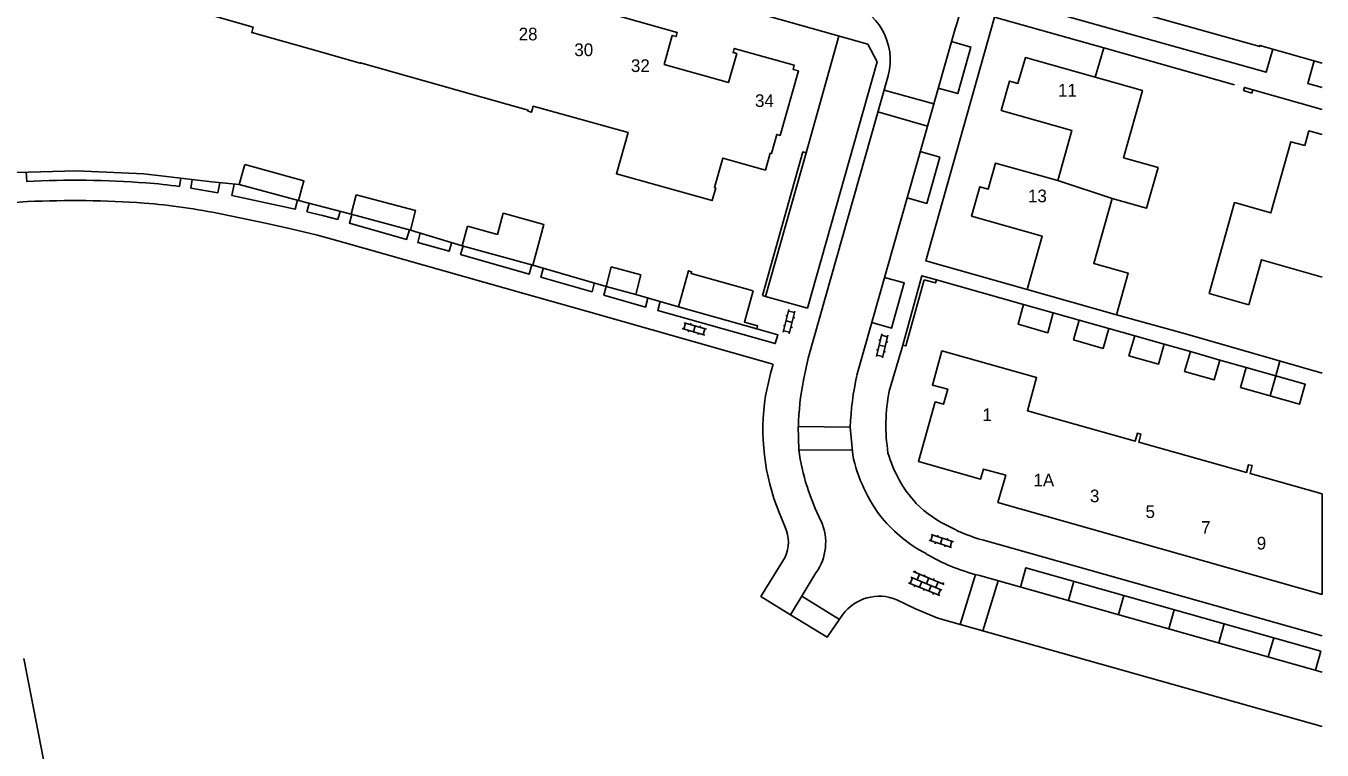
# Model space of a CAD drawing. Extents: x 148816 to 151297, y 399515 to 402500.
# Drawn here: x 151169.4 to 151297.2, y 400794.7 to 400866.1 of the extents above; entities that cross this region are included whole.
import ezdxf

# ---------------------------------------------------------------- set-up
doc = ezdxf.new("R2010")
doc.units = 0
for name, color, linetype in [('B01 Hoofdgebouw  [D] Norm', 7, 'Continuous'), ('B01 Hoofdgebouw  [T] Norm', 7, 'Continuous'), ('B02 Bijgebouw  [T] Norm', 7, 'Continuous'), ('B07 Tussenmuur  [D] Norm', 7, 'Continuous'), ('S02 Open verharding  Norm', 7, 'Continuous'), ('T01 Muur  [T] Norm', 7, 'Continuous'), ('T03 Hek raster  [D] Norm', 7, 'Continuous'), ('T03 Hek raster  [T] Norm', 7, 'Continuous'), ('T04 Haag heg  [T] Norm', 7, 'Continuous'), ('T05 Schutting  [T] Norm', 7, 'Continuous'), ('T09 Insteek water  [D] Norm', 7, 'Continuous'), ('V00 Kant verharding algemeen  [T] Norm', 7, 'Continuous'), ('V00 Kant verharding algemeen secundair  [T] Gem', 7, 'Continuous'), ('V00 Kant verharding algemeen secundair  [T] Norm', 7, 'Continuous'), ('Z02 Huisnummer  [Tekst] Norm', 7, 'Continuous')]:
    doc.layers.add(name, color=color, linetype=linetype)

msp = doc.modelspace()

# ---------------------------------------------------------------- linework, layer by layer
at = {"layer": 'B01 Hoofdgebouw  [D] Norm'}
msp.add_lwpolyline([(151218.96, 400857.81), (151213.46, 400859.34), (151202.4, 400862.47), (151202.39, 400862.43), (151196.97, 400863.97), (151191.68, 400865.44), (151191.83, 400865.99)], dxfattribs=at)
at = {"layer": 'B01 Hoofdgebouw  [T] Norm'}
for points in [[(151218.96, 400857.81), (151218.93, 400857.69), (151219.28, 400857.59), (151219.45, 400858.19), (151228.8, 400855.59), (151227.65, 400851.53), (151237.09, 400848.88), (151237.44, 400850.13), (151237.31, 400850.16), (151238.13, 400853.08), (151242.34, 400851.89), (151242.8, 400853.55), (151242.93, 400853.51), (151243.47, 400855.4), (151243.79, 400855.31), (151245.6, 400861.68), (151245.07, 400861.82), (151245.18, 400862.23), (151239.27, 400863.88), (151239.15, 400863.47), (151239.52, 400863.37), (151238.72, 400860.53), (151232.36, 400862.31), (151233.16, 400865.15), (151233.53, 400865.05), (151233.64, 400865.46), (151188.89, 400878.1)], [(151164.04, 400869.06), (151169.42, 400869.4), (151169.39, 400868.71), (151181.18, 400868.23), (151181.21, 400868.93), (151186.35, 400868.23), (151186.17, 400867.59), (151191.83, 400865.99)], [(151297.24, 400855.39), (151295.94, 400855.76), (151295.53, 400854.32), (151294.16, 400854.69), (151292.2, 400847.68), (151288.62, 400848.68), (151286.11, 400839.71), (151290.01, 400838.62)], [(151290.01, 400838.62), (151291.26, 400843.05), (151297.24, 400841.33)], [(151297.24, 400819.98), (151290.14, 400821.98), (151290.36, 400822.75), (151290, 400822.84), (151289.79, 400822.08), (151279.16, 400825.07), (151279.38, 400825.84), (151279.03, 400825.94), (151278.81, 400825.17), (151268.19, 400828.17), (151269.09, 400831.43), (151259.75, 400834.06), (151258.81, 400830.7), (151260.32, 400830.28), (151259.9, 400828.8), (151259.1, 400829.03), (151257.44, 400823.16), (151263.57, 400821.43), (151263.86, 400822.42), (151266.04, 400821.81), (151265.27, 400819.11), (151297.24, 400810.06)], [(151297.24, 400810.06), (151297.24, 400819.98)]]:
    msp.add_lwpolyline(points, dxfattribs=at)
msp.add_lwpolyline([(151276.53, 400849.09), (151279.93, 400848.12), (151281.07, 400852.15), (151277.66, 400853.11), (151279.52, 400859.75), (151267.99, 400862.99), (151267.25, 400860.43), (151266.43, 400860.66), (151265.61, 400857.76), (151272.57, 400855.8), (151271.18, 400850.85), (151265.04, 400852.58), (151264.32, 400850.02), (151263.49, 400850.25), (151262.68, 400847.34), (151269.64, 400845.37), (151268.16, 400840.12), (151276.97, 400837.62), (151278.13, 400841.72), (151274.72, 400842.69)], close=True, dxfattribs=at)
at = {"layer": 'B02 Bijgebouw  [T] Norm'}
for points in [[(151190.99, 400852.43), (151196.83, 400850.83), (151196.3, 400848.9), (151190.45, 400850.46)], [(151202, 400849.46), (151207.85, 400847.9), (151207.33, 400845.97), (151201.49, 400847.53)], [(151212.96, 400846.36), (151215.92, 400845.55), (151216.49, 400847.64), (151220.5, 400846.54), (151219.4, 400842.52), (151212.43, 400844.43)], [(151230.07, 400841.57), (151227.14, 400842.34), (151226.63, 400840.4), (151229.57, 400839.64)], [(151241.14, 400840), (151235.02, 400841.71), (151235.07, 400841.87), (151234.76, 400841.96), (151233.77, 400838.4), (151241.49, 400836.24), (151241.58, 400836.55), (151240.28, 400836.91)], [(151267.81, 400838.65), (151270.73, 400837.83), (151270.18, 400835.86), (151267.26, 400836.69)], [(151273.29, 400837.1), (151276.21, 400836.27), (151275.65, 400834.31), (151272.73, 400835.14)], [(151278.76, 400835.55), (151281.68, 400834.72), (151281.12, 400832.76), (151278.2, 400833.59)], [(151284.25, 400833.99), (151287.16, 400833.16), (151286.6, 400831.2), (151283.69, 400832.03)], [(151289.76, 400832.43), (151295.58, 400830.77), (151295.02, 400828.81), (151289.2, 400830.47)]]:
    msp.add_lwpolyline(points, close=True, dxfattribs=at)
at = {"layer": 'B07 Tussenmuur  [D] Norm'}
for p, q in [((151271.18, 400850.85), (151276.53, 400849.09)), ((151271.18, 400850.85), (151276.53, 400849.09)), ((151292.67, 400831.6), (151292.11, 400829.64)), ((151292.67, 400831.6), (151292.11, 400829.64))]:
    msp.add_line(p, q, dxfattribs=at)
at = {"layer": 'S02 Open verharding  Norm'}
for p, q in [((151244.67, 400838.14), (151244.11, 400835.91)), ((151244.52, 400837.51), (151244.37, 400837.55)), ((151244.64, 400837.99), (151245.22, 400837.85)), ((151245.26, 400837.99), (151244.7, 400835.76)), ((151234.3, 400836.22), (151234.46, 400836.8)), ((151234.32, 400836.84), (151236.53, 400836.21)), ((151234.98, 400836.8), (151234.94, 400836.66)), ((151235.42, 400836.52), (151235.26, 400835.95)), ((151235.94, 400836.53), (151235.9, 400836.39)), ((151244.27, 400836.54), (151244.13, 400836.58)), ((151244.98, 400836.88), (151244.39, 400837.02)), ((151245, 400836.36), (151244.85, 400836.39)), ((151245.24, 400837.33), (151245.1, 400837.36)), ((151234.15, 400836.26), (151236.37, 400835.63)), ((151234.78, 400836.08), (151234.74, 400835.94)), ((151235.74, 400835.81), (151235.7, 400835.67)), ((151236.22, 400835.67), (151236.38, 400836.25)), ((151244.15, 400836.05), (151244.73, 400835.91)), ((151253.83, 400835.75), (151253.31, 400833.51)), ((151253.68, 400835.11), (151253.54, 400835.15)), ((151253.8, 400835.6), (151254.38, 400835.46)), ((151254.42, 400835.61), (151253.89, 400833.37)), ((151253.46, 400834.14), (151253.31, 400834.17)), ((151254.15, 400834.49), (151253.57, 400834.63)), ((151254.19, 400833.97), (151254.04, 400834)), ((151254.41, 400834.94), (151254.27, 400834.98)), ((151253.34, 400833.65), (151253.92, 400833.52)), ((151258.65, 400815.35), (151258.83, 400815.92)), ((151258.69, 400815.97), (151260.88, 400815.25)), ((151259.35, 400815.91), (151259.31, 400815.77)), ((151258.5, 400815.4), (151260.69, 400814.68)), ((151259.12, 400815.2), (151259.08, 400815.05)), ((151259.78, 400815.61), (151259.6, 400815.04)), ((151260.07, 400814.89), (151260.03, 400814.74)), ((151260.31, 400815.6), (151260.26, 400815.46)), ((151260.55, 400814.73), (151260.73, 400815.3)), ((151259.98, 400811.05), (151256.93, 400812.3)), ((151257.07, 400812.25), (151257.13, 400812.38)), ((151257.53, 400812.06), (151257.3, 400811.5)), ((151257.99, 400811.87), (151258.05, 400812)), ((151259.53, 400809.94), (151256.47, 400811.19)), ((151256.61, 400811.14), (151256.84, 400811.69)), ((151259.75, 400810.49), (151256.7, 400811.75)), ((151257.07, 400810.95), (151257.02, 400810.81)), ((151257.54, 400810.76), (151257.77, 400811.31)), ((151258.23, 400811.12), (151258.46, 400811.68)), ((151258.46, 400810.38), (151258.69, 400810.93)), ((151258.92, 400811.48), (151258.98, 400811.62)), ((151259.15, 400810.74), (151259.38, 400811.29)), ((151259.84, 400811.1), (151259.9, 400811.24)), ((151258, 400810.57), (151257.94, 400810.43)), ((151258.92, 400810.18), (151258.87, 400810.05)), ((151259.39, 400809.99), (151259.61, 400810.55))]:
    msp.add_line(p, q, dxfattribs=at)
at = {"layer": 'T01 Muur  [T] Norm'}
for points in [[(151274.88, 400861.05), (151275.71, 400863.94), (151288.61, 400860.3)], [(151290.33, 400859.49), (151290.41, 400859.79), (151289.59, 400860.04), (151289.5, 400859.74), (151290.33, 400859.49)], [(151242.05, 400839.51), (151242.36, 400839.42), (151246.35, 400853.6), (151246.04, 400853.68), (151242.05, 400839.51)], [(151258, 400841.06), (151256.19, 400834.56), (151255.88, 400834.64), (151257.78, 400841.47), (151259.21, 400841.06), (151259.11, 400840.76), (151258, 400841.06)]]:
    msp.add_lwpolyline(points, dxfattribs=at)
at = {"layer": 'T03 Hek raster  [D] Norm'}
for p, q in [((151196.3, 400848.9), (151201.49, 400847.53)), ((151207.33, 400845.97), (151212.43, 400844.43)), ((151219.4, 400842.52), (151226.63, 400840.4)), ((151233.77, 400838.4), (151229.57, 400839.64))]:
    msp.add_line(p, q, dxfattribs=at)
msp.add_lwpolyline([(151128.25, 400844.74), (151136.09, 400846.26), (151160.26, 400850.85), (151167.31, 400851.61), (151174.41, 400851.82), (151181.06, 400851.51), (151187.74, 400850.72), (151190.45, 400850.46)], dxfattribs=at)
at = {"layer": 'T03 Hek raster  [T] Norm'}
msp.add_lwpolyline([(151283.76, 400835.74), (151276.97, 400837.62)], dxfattribs=at)
at = {"layer": 'T04 Haag heg  [T] Norm'}
msp.add_line((151246.35, 400853.6), (151249.58, 400865.1), dxfattribs=at)
at = {"layer": 'T05 Schutting  [T] Norm'}
msp.add_lwpolyline([(151297.24, 400831.87), (151283.76, 400835.74)], dxfattribs=at)
at = {"layer": 'T09 Insteek water  [D] Norm'}
msp.add_line((151169.21, 400803.73), (151171.39, 400792.61), dxfattribs=at)
at = {"layer": 'V00 Kant verharding algemeen  [T] Norm'}
for p, q in [((151258.32, 400856.22), (151253.44, 400857.62)), ((151184.68, 400851.08), (151184.57, 400850.27)), ((151259.21, 400841.06), (151267.81, 400838.65)), ((151273.29, 400837.1), (151270.73, 400837.83)), ((151278.76, 400835.55), (151276.21, 400836.27)), ((151254.55, 400830.1), (151255.88, 400834.64)), ((151284.25, 400833.99), (151281.68, 400834.72)), ((151289.76, 400832.43), (151287.16, 400833.16)), ((151292.67, 400831.6), (151293.09, 400833.06)), ((151245.59, 400826.61), (151250.71, 400826.54)), ((151245.63, 400824.32), (151245.59, 400826.61)), ((151250.96, 400823.82), (151250.71, 400826.54)), ((151243.69, 400818.14), (151244.3, 400816.68)), ((151263.78, 400806.45), (151265.29, 400811.4))]:
    msp.add_line(p, q, dxfattribs=at)
for points in [[(151195.66, 400880.3), (151252.45, 400864.29)], [(151297.24, 400862.44), (151291.1, 400864.18), (151291.09, 400864.06), (151266.16, 400871.08), (151265.54, 400868.91), (151291.72, 400861.53), (151292.38, 400863.82)], [(151268.16, 400840.12), (151258.16, 400842.93), (151264.95, 400866.97), (151275.71, 400863.94)], [(151251.37, 400831.66), (151260.78, 400864.89)], [(151252.45, 400864.29), (151253.37, 400862.57), (151246.48, 400838.29), (151242.36, 400839.42)], [(151254.46, 400861.19), (151246.57, 400833.35), (151246.09, 400831.17)], [(151290.41, 400859.79), (151297.24, 400857.87)], [(151169.49, 400850.78), (151169.43, 400851.67)], [(151188.55, 400850.64), (151188.34, 400849.66), (151185.68, 400850.11), (151185.82, 400850.95)], [(151196.21, 400848.92), (151195.98, 400848.05), (151189.72, 400849.4), (151189.95, 400850.51)], [(151125.49, 400841.26), (151135.53, 400843.2), (151142.55, 400844.53), (151148.25, 400845.62), (151153.97, 400846.69), (151159.44, 400847.72), (151161.75, 400848.1), (151165.35, 400848.47), (151169.58, 400848.78)], [(151196.21, 400848.92), (151195.98, 400848.05)], [(151197.11, 400847.79), (151197.36, 400848.6)], [(151200.19, 400847.01), (151198.66, 400847.4), (151197.11, 400847.79)], [(151200.4, 400847.82), (151200.19, 400847.01)], [(151195.53, 400846.1), (151193.04, 400846.67), (151188.78, 400847.53)], [(151207.25, 400846), (151206.96, 400845.06), (151201.32, 400846.67), (151201.57, 400847.51)], [(151200.78, 400844.74), (151198.17, 400845.46), (151195.53, 400846.1)], [(151211.4, 400844.7), (151211.16, 400843.89), (151208.06, 400844.76), (151208.3, 400845.66)], [(151200.78, 400844.74), (151218.52, 400839.71), (151224.71, 400837.98), (151231.17, 400836.14), (151243.09, 400832.77)], [(151219.31, 400842.55), (151219.06, 400841.64), (151212.28, 400843.57), (151212.53, 400844.4)], [(151225.46, 400840.67), (151225.25, 400839.9), (151220.21, 400841.32), (151220.44, 400842.2)], [(151230.76, 400839.27), (151230.53, 400838.39), (151226.41, 400839.57), (151226.63, 400840.4)], [(151241.49, 400836.24), (151243.57, 400835.66), (151243.32, 400834.79), (151231.72, 400838.06), (151231.95, 400838.93)], [(151243.11, 400832.77), (151242.85, 400831.82), (151242.36, 400829.64)], [(151263.74, 400815.43), (151297.24, 400805.98)], [(151244.29, 400813.74), (151241.9, 400809.86), (151244.82, 400808.03)], [(151249.96, 400808.05), (151248.43, 400805.83), (151244.82, 400808.03), (151247.33, 400812.18)], [(151297.24, 400802.4), (151263.35, 400811.95)], [(151259.34, 400807.7), (151257.15, 400808.65), (151255.29, 400809.53)], [(151297.24, 400797.05), (151259.34, 400807.7)]]:
    msp.add_lwpolyline(points, dxfattribs=at)
for centre, radius, start, end in [((151171.18, 400892.98), 93.9, 342.5924, 347.4024), ((151248.7, 400862.73), 5.96, 345.0973, 75.072), ((151174.14, 400753.11), 97.78, 85.8307, 92.7274), ((151175.62, 400783.13), 67.74, 82.4085, 85.2335), ((151174.14, 400753.28), 95.61, 85.8375, 92.7342), ((151175.62, 400783.13), 65.74, 78.4477, 85.2335), ((151273.97, 400825.82), 28.39, 169.1438, 178.3996), ((151279.43, 400825.45), 28.74, 167.5327, 177.823), ((151272.4, 400826.72), 18.17, 169.2778, 188.577), ((151263.76, 400826.29), 21.66, 171.1151, 202.1021), ((151267.68, 400827.41), 22.27, 187.985, 207.112), ((151265.91, 400826.98), 15.29, 191.9274, 217.9829), ((151266.55, 400827.52), 12.62, 196.1784, 222.2631), ((151265.28, 400827.05), 11.37, 224.8299, 245.7676), ((151243.11, 400815.18), 5.18, 324.5767, 23.701), ((151264.72, 400826.56), 14.09, 219.6293, 242.3849), ((151241.12, 400815.22), 3.49, 334.9635, 24.6067), ((151267.69, 400829.87), 14.97, 241.7626, 254.6599), ((151268.01, 400830.62), 19.25, 239.2947, 255.9662), ((151253.57, 400805.39), 4.49, 67.4397, 143.5465)]:
    msp.add_arc(centre, radius, start, end, dxfattribs=at)
at = {"layer": 'V00 Kant verharding algemeen secundair  [T] Gem'}
for p, q in [((151254.06, 400859.78), (151258.95, 400858.42)), ((151250.87, 400824.27), (151245.63, 400824.32)), ((151263.06, 400812.02), (151261.55, 400807.08)), ((151272.75, 400811.35), (151272.22, 400809.45)), ((151245.94, 400809.87), (151249.64, 400807.59)), ((151277.7, 400809.95), (151277.17, 400808.06)), ((151282.66, 400808.55), (151282.13, 400806.66)), ((151287.59, 400807.15), (151287.05, 400805.27)), ((151292.47, 400805.78), (151291.94, 400803.89))]:
    msp.add_line(p, q, dxfattribs=at)
at = {"layer": 'V00 Kant verharding algemeen secundair  [T] Norm'}
for points in [[(151260.68, 400864.56), (151262.61, 400864.02), (151261.32, 400859.43), (151259.39, 400859.98)], [(151296.45, 400862.66), (151295.83, 400860.43), (151297.24, 400860.02)], [(151257.62, 400853.72), (151259.54, 400853.18), (151258.25, 400848.6), (151256.32, 400849.14)], [(151254.1, 400841.3), (151256.04, 400840.76), (151254.79, 400836.32), (151252.85, 400836.87)], [(151267.5, 400810.78), (151268.04, 400812.68), (151297.11, 400804.46), (151296.58, 400802.59)]]:
    msp.add_lwpolyline(points, dxfattribs=at)

# ---------------------------------------------------------------- texts
at = {"layer": 'Z02 Huisnummer  [Tekst] Norm'}
for s, p in [('28', (151218.01, 400864.68)), ('30', (151223.5, 400863.13)), ('32', (151229.08, 400861.56)), ('34', (151241.32, 400858.11)), ('11', (151271.2, 400859.14)), ('13', (151268.24, 400848.72)), ('1', (151263.75, 400827.15)), ('1A', (151268.78, 400820.71)), ('3', (151274.35, 400819.14)), ('5', (151279.83, 400817.59)), ('7', (151285.32, 400816.03)), ('9', (151290.8, 400814.48))]:
    msp.add_text(s, height=1.25, dxfattribs=at).set_placement(p)

doc.saveas('drawing.dxf')
